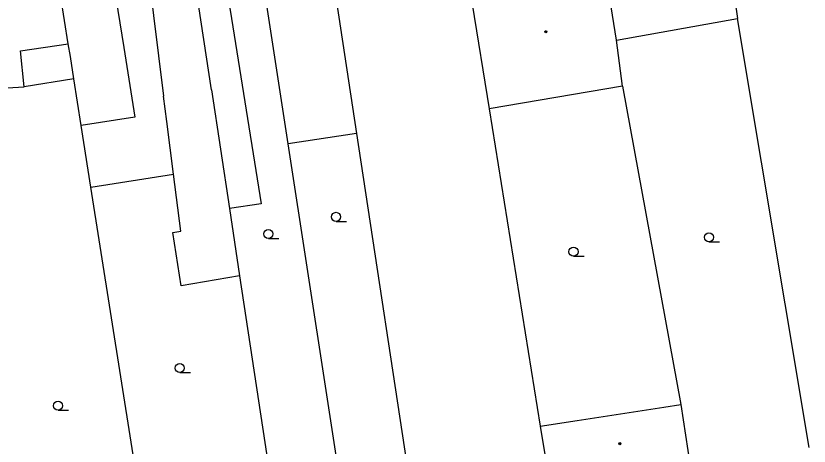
# Model space of a CAD drawing. Extents: x -596229 to -595156, y -1161237 to -1159376.
# Drawn here: x -595542.5 to -595477, y -1161122.7 to -1161087.1 of the extents above; entities that cross this region are included whole.
import ezdxf

# ---------------------------------------------------------------- set-up
doc = ezdxf.new("R2010")
doc.units = 0
for name, color, linetype in [('DOP - budovy nerozlisene - VP', 7, 'Continuous'), ('DOP - kresba z DSPS bez souradnic', 7, 'Continuous'), ('DOP - ploty', 7, 'Continuous'), ('DOP - rozhrani ploch obecne', 7, 'Continuous'), ('Level 36', 7, 'Continuous'), ('Level 39', 7, 'Continuous'), ('TM - budovy zdene_ betonove - VP', 7, 'Continuous'), ('TM - letecke snimky - pomocna linie', 7, 'Continuous')]:
    doc.layers.add(name, color=color, linetype=linetype)

msp = doc.modelspace()

# ---------------------------------------------------------------- linework, layer by layer
at = {"layer": 'DOP - budovy nerozlisene - VP'}
for points in [[(-595499.23, -1161121.01), (-595496.17, -1161120.54), (-595489.02, -1161119.44)], [(-595489.02, -1161119.44), (-595487.63, -1161119.23)], [(-595487.63, -1161119.23), (-595486.85, -1161124.29)], [(-595499.23, -1161121.01), (-595498.64, -1161124.67), (-595498.42, -1161126.07)]]:
    msp.add_lwpolyline(points, dxfattribs=at)
at = {"layer": 'DOP - kresba z DSPS bez souradnic'}
for points in [[(-595542.14, -1161090), (-595538.18, -1161089.42)], [(-595541.82, -1161092.97), (-595542.14, -1161090)]]:
    msp.add_lwpolyline(points, dxfattribs=at)
at = {"layer": 'DOP - ploty'}
for points in [[(-595477.03, -1161122.78), (-595482.93, -1161087.32)], [(-595503.45, -1161094.8), (-595499.23, -1161121.01)]]:
    msp.add_lwpolyline(points, dxfattribs=at)
at = {"layer": 'DOP - rozhrani ploch obecne'}
for points in [[(-595520.03, -1161097.7), (-595522.57, -1161081.18)], [(-595516.69, -1161081.58), (-595514.38, -1161096.84)], [(-595537.72, -1161092.32), (-595541.82, -1161092.97)], [(-595492.44, -1161092.93), (-595487.63, -1161119.23)], [(-595536.31, -1161101.26), (-595537.11, -1161096.17)], [(-595514.38, -1161096.84), (-595509.7, -1161127.79)], [(-595515.28, -1161128.6), (-595520.03, -1161097.7)], [(-595532.13, -1161127.72), (-595536.31, -1161101.26)], [(-595524.04, -1161108.58), (-595521.44, -1161125.81)]]:
    msp.add_lwpolyline(points, dxfattribs=at)
at = {"layer": 'Level 36'}
for p, q in [((-595516.08, -1161104.095), (-595515.205, -1161104.095)), ((-595521.67, -1161105.505), (-595520.795, -1161105.505)), ((-595485.3, -1161105.785), (-595484.425, -1161105.785)), ((-595496.48, -1161106.975), (-595495.605, -1161106.975)), ((-595528.98, -1161116.585), (-595528.105, -1161116.585)), ((-595539.03, -1161119.695), (-595538.155, -1161119.695))]:
    msp.add_line(p, q, dxfattribs=at)
for centre in [(-595516.08, -1161103.72), (-595521.67, -1161105.13), (-595485.3, -1161105.41), (-595496.48, -1161106.6), (-595528.98, -1161116.21), (-595539.03, -1161119.32)]:
    msp.add_circle(centre, 0.375, dxfattribs=at)
at = {"layer": 'Level 39'}
for centre, radius in [((-595498.76, -1161088.43), 0.09), ((-595498.76, -1161088.43), 0.0398), ((-595492.651, -1161122.455), 0.09), ((-595492.651, -1161122.455), 0.0398)]:
    msp.add_circle(centre, radius, dxfattribs=at)
at = {"layer": 'TM - budovy zdene_ betonove - VP'}
for points in [[(-595533.25, -1161070.17), (-595530.32, -1161093.76)], [(-595484.87, -1161074.05), (-595482.93, -1161087.32)], [(-595526.36, -1161093.24), (-595528.7, -1161077.83)], [(-595525.61, -1161081.63), (-595522.25, -1161102.64)], [(-595492.93, -1161089.11), (-595494.05, -1161082.05)], [(-595534.74, -1161082.58), (-595533.6, -1161089.73)], [(-595538.18, -1161089.42), (-595539.1, -1161083.61)], [(-595504.84, -1161086.15), (-595503.45, -1161094.8)], [(-595492.93, -1161089.11), (-595482.93, -1161087.32)], [(-595492.44, -1161092.93), (-595492.93, -1161089.11)], [(-595538.01, -1161090.47), (-595538.18, -1161089.42)], [(-595533.6, -1161089.73), (-595532.68, -1161095.48)], [(-595537.72, -1161092.32), (-595538.01, -1161090.47)], [(-595537.11, -1161096.17), (-595537.72, -1161092.32)], [(-595526.36, -1161093.24), (-595524.88, -1161103.04)], [(-595492.44, -1161092.93), (-595503.45, -1161094.8)], [(-595530.05, -1161095.85), (-595530.32, -1161093.76)], [(-595532.68, -1161095.48), (-595537.11, -1161096.17)], [(-595529.49, -1161100.18), (-595530.05, -1161095.85)], [(-595528.88, -1161104.89), (-595529.49, -1161100.18)], [(-595522.25, -1161102.64), (-595524.88, -1161103.04)], [(-595524.88, -1161103.04), (-595524.04, -1161108.58)], [(-595529.55, -1161105.02), (-595528.88, -1161104.89)], [(-595528.87, -1161109.42), (-595529.55, -1161105.02)], [(-595524.04, -1161108.58), (-595528.87, -1161109.42)]]:
    msp.add_lwpolyline(points, dxfattribs=at)
at = {"layer": 'TM - letecke snimky - pomocna linie'}
for points in [[(-595545.59, -1161093.19), (-595541.82, -1161092.97)], [(-595514.38, -1161096.84), (-595520.03, -1161097.7)], [(-595536.31, -1161101.26), (-595529.49, -1161100.18)]]:
    msp.add_lwpolyline(points, dxfattribs=at)

doc.saveas('drawing.dxf')
